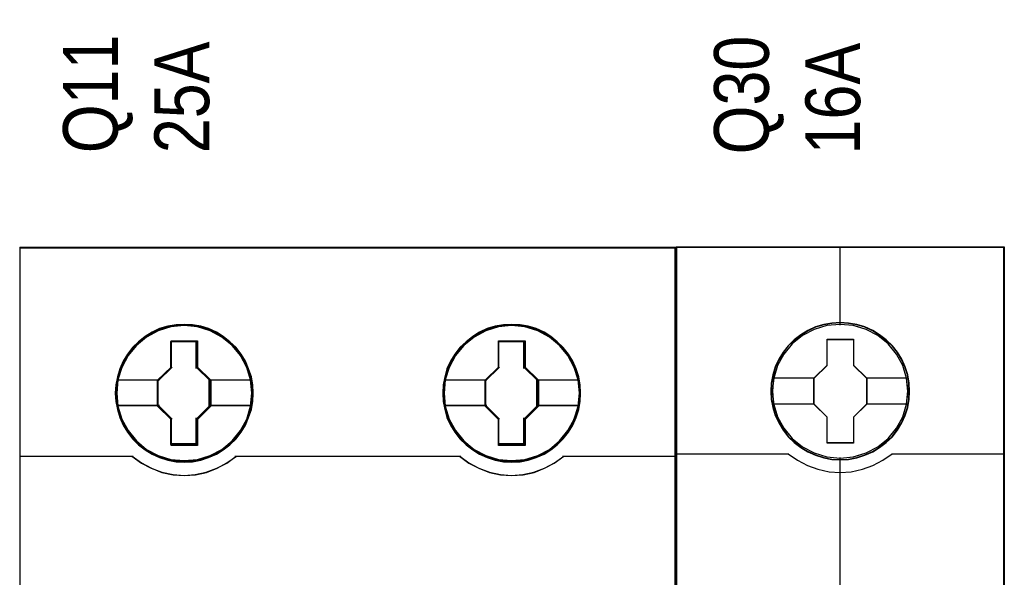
# Model space of a CAD drawing. Header units: millimetres. Extents: x -1290 to 1795, y -4192 to -1311.
# Tile 855 of 1056: x 1457.85 to 1468.63, y -2309.58 to -2303.47. Entities that reach past the tile are written whole.
import ezdxf

# ---------------------------------------------------------------- set-up
doc = ezdxf.new("R2010")
doc.units = ezdxf.units.MM
doc.layers.add('45', color=7, linetype='Continuous')
doc.layers.add('Aparatura', color=7, linetype='Continuous', lineweight=13)
doc.styles.get("Standard").update_dxf_attribs({"font": 'ARIALN.TTF', "width": 0.8})

# ---------------------------------------------------------------- blocks, each defined once
blk = doc.blocks.new('*U310')
at = {"layer": '45', "color": 139}
for points in [[(513.378385, -533.64471), (513.378385, -616.308875)], [(513.378385, -533.64471), (549.304649, -533.64471)], [(549.238407, -533.64471), (549.238407, -616.308875)], [(521.649643, -538.824687), (523.103379, -538.824687)], [(521.649643, -540.291599), (521.649643, -538.824687)], [(523.037138, -540.291599), (523.037138, -538.824687)], [(539.579654, -538.824687), (541.033391, -538.824687)], [(539.579654, -540.291599), (539.579654, -538.824687)], [(540.967149, -540.291599), (540.967149, -538.824687)], [(520.956791, -540.97927), (521.715885, -540.225166)], [(523.806973, -540.97927), (523.037138, -540.225166)], [(538.87606, -540.97927), (539.645896, -540.225166)], [(541.742356, -540.97927), (540.967149, -540.225166)], [(518.726058, -540.912837), (521.023033, -540.912837)], [(520.956791, -542.368976), (520.956791, -540.912837)], [(523.740732, -540.912837), (526.026965, -540.912837)], [(523.740732, -542.368976), (523.740732, -540.912837)], [(536.656069, -540.912837), (538.942302, -540.912837)], [(538.87606, -542.368976), (538.87606, -540.912837)], [(541.677904, -540.912837), (543.956976, -540.912837)], [(541.677904, -542.368976), (541.677904, -540.912837)], [(518.726058, -542.302543), (521.023033, -542.302543)], [(520.956791, -542.302543), (521.715885, -543.072806)], [(523.806973, -542.302543), (523.037138, -543.072806)], [(523.740732, -542.302543), (526.026965, -542.302543)], [(536.656069, -542.302543), (538.942302, -542.302543)], [(538.87606, -542.302543), (539.645896, -543.072806)], [(541.742356, -542.302543), (540.967149, -543.072806)], [(541.677904, -542.302543), (543.956976, -542.302543)], [(521.649643, -544.462512), (521.649643, -543.006373)], [(523.037138, -544.462512), (523.037138, -543.006373)], [(539.579654, -544.462512), (539.579654, -543.006373)], [(540.967149, -544.462512), (540.967149, -543.006373)], [(521.649643, -544.396079), (523.103379, -544.396079)], [(539.579654, -544.396079), (541.033391, -544.396079)], [(513.378385, -545.099909), (519.59078, -545.099909)], [(519.524538, -545.099909), (520.040875, -545.472301), (520.579662, -545.756028), (521.152122, -545.980646), (521.769481, -546.110687), (522.381228, -546.152064), (522.987363, -546.110687), (523.593498, -545.980646), (524.17157, -545.756028), (524.721581, -545.472301), (525.226694, -545.099909)], [(519.540651, -545.105296), (520.040329, -545.465687), (520.590536, -545.76109), (521.157587, -545.985595), (521.769552, -546.115573), (522.375903, -546.162837), (522.999097, -546.115573), (523.611062, -545.985595), (524.189341, -545.76109), (524.722705, -545.465687), (525.239226, -545.105296)], [(525.160452, -545.099909), (537.520791, -545.099909)], [(537.45455, -545.099909), (537.95982, -545.472301), (538.510004, -545.756028), (539.088258, -545.980646), (539.694583, -546.110687), (540.300908, -546.152064), (540.918461, -546.110687), (541.530401, -545.980646), (542.108655, -545.756028), (542.641996, -545.472301), (543.158495, -545.099909)], [(537.467082, -545.105296), (537.972237, -545.465687), (538.511069, -545.76109), (539.089191, -545.985595), (539.70099, -546.115573), (540.307176, -546.162837), (540.9302, -546.115573), (541.541999, -545.985595), (542.108895, -545.76109), (542.65334, -545.465687), (543.158495, -545.105296)], [(543.092254, -545.099909), (549.304649, -545.099909)]]:
    blk.add_lwpolyline(points, dxfattribs=at)
at = {"layer": '45', "color": 59}
blk.add_lwpolyline([(513.41061, -597.375808), (513.41061, -576.225974), (513.41061, -573.744275), (513.41061, -566.814353), (513.41061, -566.814353), (513.41061, -552.594442), (513.41061, -545.132727), (513.41061, -533.677029), (549.272423, -533.677029), (549.272423, -545.132727), (549.272423, -552.594442), (549.272423, -566.814353), (549.272423, -593.885919)], dxfattribs=at)
at = {"layer": '45', "color": 7}
for points in [[(526.159448, -541.648986), (526.131465, -541.196308), (526.05871, -540.74363), (525.907603, -540.313307), (525.734109, -539.89416), (525.493457, -539.502957), (525.219226, -539.150875), (524.883432, -538.826735), (524.519656, -538.547304), (524.155879, -538.301405), (523.719347, -538.111392), (523.288412, -537.982854), (522.835091, -537.904613), (522.381769, -537.87667), (521.934044, -537.904613), (521.480723, -537.982854), (521.038595, -538.111392), (520.624449, -538.301405), (520.238286, -538.547304), (519.885703, -538.826735), (519.549909, -539.150875), (519.286871, -539.502957), (519.046219, -539.89416), (518.850339, -540.313307), (518.727215, -540.74363), (518.63767, -541.196308), (518.609687, -541.648986), (518.63767, -542.101664), (518.727215, -542.543164), (518.850339, -542.979076), (519.046219, -543.392634), (519.286871, -543.789426), (519.549909, -544.152686), (519.885703, -544.471237), (520.238286, -544.756256), (520.624449, -544.990978), (521.038595, -545.169814), (521.480723, -545.309529), (521.934044, -545.398947), (522.381769, -545.421301), (522.835091, -545.398947), (523.288412, -545.309529), (523.719347, -545.169814), (524.155879, -544.990978), (524.519656, -544.756256), (524.883432, -544.471237), (525.219226, -544.152686), (525.493457, -543.789426), (525.734109, -543.392634), (525.907603, -542.979076), (526.05871, -542.543164), (526.131465, -542.101664), (526.159448, -541.648986)], [(526.159448, -541.648986), (526.131465, -541.196308), (526.05871, -540.74363), (525.907603, -540.313307), (525.734109, -539.89416), (525.493457, -539.502957), (525.219226, -539.150875), (524.883432, -538.826735), (524.519656, -538.547304), (524.155879, -538.301405), (523.719347, -538.111392), (523.288412, -537.982854), (522.835091, -537.904613), (522.381769, -537.87667), (521.934044, -537.904613), (521.480723, -537.982854), (521.038595, -538.111392), (520.624449, -538.301405), (520.238286, -538.547304), (519.885703, -538.826735), (519.549909, -539.150875), (519.286871, -539.502957), (519.046219, -539.89416), (518.850339, -540.313307), (518.727215, -540.74363), (518.63767, -541.196308), (518.609687, -541.648986), (518.63767, -542.101664), (518.727215, -542.543164), (518.850339, -542.979076), (519.046219, -543.392634), (519.286871, -543.789426), (519.549909, -544.152686), (519.885703, -544.471237), (520.238286, -544.756256), (520.624449, -544.990978), (521.038595, -545.169814), (521.480723, -545.309529), (521.934044, -545.398947), (522.381769, -545.421301), (522.835091, -545.398947), (523.288412, -545.309529), (523.719347, -545.169814), (524.155879, -544.990978), (524.519656, -544.756256), (524.883432, -544.471237), (525.219226, -544.152686), (525.493457, -543.789426), (525.734109, -543.392634), (525.907603, -542.979076), (526.05871, -542.543164), (526.131465, -542.101664), (526.159448, -541.648986)], [(526.159448, -541.648986), (526.131465, -541.196308), (526.05871, -540.74363), (525.907603, -540.313307), (525.734109, -539.89416), (525.493457, -539.502957), (525.219226, -539.150875), (524.883432, -538.826735), (524.519656, -538.547304), (524.155879, -538.301405), (523.719347, -538.111392), (523.288412, -537.982854), (522.835091, -537.904613), (522.381769, -537.87667), (521.934044, -537.904613), (521.480723, -537.982854), (521.038595, -538.111392), (520.624449, -538.301405), (520.238286, -538.547304), (519.885703, -538.826735), (519.549909, -539.150875), (519.286871, -539.502957), (519.046219, -539.89416), (518.850339, -540.313307), (518.727215, -540.74363), (518.63767, -541.196308), (518.609687, -541.648986), (518.63767, -542.101664), (518.727215, -542.543164), (518.850339, -542.979076), (519.046219, -543.392634), (519.286871, -543.789426), (519.549909, -544.152686), (519.885703, -544.471237), (520.238286, -544.756256), (520.624449, -544.990978), (521.038595, -545.169814), (521.480723, -545.309529), (521.934044, -545.398947), (522.381769, -545.421301), (522.835091, -545.398947), (523.288412, -545.309529), (523.719347, -545.169814), (524.155879, -544.990978), (524.519656, -544.756256), (524.883432, -544.471237), (525.219226, -544.152686), (525.493457, -543.789426), (525.734109, -543.392634), (525.907603, -542.979076), (526.05871, -542.543164), (526.131465, -542.101664), (526.159448, -541.648986)], [(544.078718, -541.648986), (544.056331, -541.196308), (543.983573, -540.74363), (543.832461, -540.313307), (543.653366, -539.89416), (543.418304, -539.502957), (543.13287, -539.150875), (542.802663, -538.826735), (542.450069, -538.547304), (542.086282, -538.301405), (541.655334, -538.111392), (541.218789, -537.982854), (540.765454, -537.904613), (540.306522, -537.87667), (539.853187, -537.904613), (539.411046, -537.982854), (538.968904, -538.111392), (538.554746, -538.301405), (538.174169, -538.547304), (537.810381, -538.826735), (537.474578, -539.150875), (537.205935, -539.502957), (536.965275, -539.89416), (536.763793, -540.313307), (536.646262, -540.74363), (536.562311, -541.196308), (536.534327, -541.648986), (536.562311, -542.101664), (536.646262, -542.543164), (536.763793, -542.979076), (536.965275, -543.392634), (537.205935, -543.789426), (537.474578, -544.152686), (537.810381, -544.471237), (538.174169, -544.756256), (538.554746, -544.990978), (538.968904, -545.169814), (539.411046, -545.309529), (539.853187, -545.398947), (540.306522, -545.421301), (540.765454, -545.398947), (541.218789, -545.309529), (541.655334, -545.169814), (542.086282, -544.990978), (542.450069, -544.756256), (542.802663, -544.471237), (543.13287, -544.152686), (543.418304, -543.789426), (543.653366, -543.392634), (543.832461, -542.979076), (543.983573, -542.543164), (544.056331, -542.101664), (544.078718, -541.648986)], [(544.078718, -541.648986), (544.056331, -541.196308), (543.983573, -540.74363), (543.832461, -540.313307), (543.653366, -539.89416), (543.418304, -539.502957), (543.13287, -539.150875), (542.802663, -538.826735), (542.450069, -538.547304), (542.086282, -538.301405), (541.655334, -538.111392), (541.218789, -537.982854), (540.765454, -537.904613), (540.306522, -537.87667), (539.853187, -537.904613), (539.411046, -537.982854), (538.968904, -538.111392), (538.554746, -538.301405), (538.174169, -538.547304), (537.810381, -538.826735), (537.474578, -539.150875), (537.205935, -539.502957), (536.965275, -539.89416), (536.763793, -540.313307), (536.646262, -540.74363), (536.562311, -541.196308), (536.534327, -541.648986), (536.562311, -542.101664), (536.646262, -542.543164), (536.763793, -542.979076), (536.965275, -543.392634), (537.205935, -543.789426), (537.474578, -544.152686), (537.810381, -544.471237), (538.174169, -544.756256), (538.554746, -544.990978), (538.968904, -545.169814), (539.411046, -545.309529), (539.853187, -545.398947), (540.306522, -545.421301), (540.765454, -545.398947), (541.218789, -545.309529), (541.655334, -545.169814), (542.086282, -544.990978), (542.450069, -544.756256), (542.802663, -544.471237), (543.13287, -544.152686), (543.418304, -543.789426), (543.653366, -543.392634), (543.832461, -542.979076), (543.983573, -542.543164), (544.056331, -542.101664), (544.078718, -541.648986)], [(544.078718, -541.648986), (544.056331, -541.196308), (543.983573, -540.74363), (543.832461, -540.313307), (543.653366, -539.89416), (543.418304, -539.502957), (543.13287, -539.150875), (542.802663, -538.826735), (542.450069, -538.547304), (542.086282, -538.301405), (541.655334, -538.111392), (541.218789, -537.982854), (540.765454, -537.904613), (540.306522, -537.87667), (539.853187, -537.904613), (539.411046, -537.982854), (538.968904, -538.111392), (538.554746, -538.301405), (538.174169, -538.547304), (537.810381, -538.826735), (537.474578, -539.150875), (537.205935, -539.502957), (536.965275, -539.89416), (536.763793, -540.313307), (536.646262, -540.74363), (536.562311, -541.196308), (536.534327, -541.648986), (536.562311, -542.101664), (536.646262, -542.543164), (536.763793, -542.979076), (536.965275, -543.392634), (537.205935, -543.789426), (537.474578, -544.152686), (537.810381, -544.471237), (538.174169, -544.756256), (538.554746, -544.990978), (538.968904, -545.169814), (539.411046, -545.309529), (539.853187, -545.398947), (540.306522, -545.421301), (540.765454, -545.398947), (541.218789, -545.309529), (541.655334, -545.169814), (542.086282, -544.990978), (542.450069, -544.756256), (542.802663, -544.471237), (543.13287, -544.152686), (543.418304, -543.789426), (543.653366, -543.392634), (543.832461, -542.979076), (543.983573, -542.543164), (544.056331, -542.101664), (544.078718, -541.648986)], [(521.666522, -538.785186), (523.114274, -538.785186), (523.114274, -540.219943), (523.840989, -540.931716), (523.840989, -542.360869), (523.114274, -543.083851), (523.114274, -544.507399), (521.666522, -544.507399), (521.666522, -543.083851), (520.922775, -542.360869), (520.922775, -540.931716), (521.666522, -540.219943), (521.666522, -538.785186)], [(521.666522, -538.785186), (523.114274, -538.785186), (523.114274, -540.219943), (523.840989, -540.931716), (523.840989, -542.360869), (523.114274, -543.083851), (523.114274, -544.507399), (521.666522, -544.507399), (521.666522, -543.083851), (520.922775, -542.360869), (520.922775, -540.931716), (521.666522, -540.219943), (521.666522, -538.785186)], [(521.666522, -538.785186), (523.114274, -538.785186), (523.114274, -538.785186), (523.114274, -540.219943), (523.114274, -540.219943), (523.840989, -540.931716), (523.840989, -540.931716), (523.840989, -542.360869), (523.840989, -542.360869), (523.114274, -543.083851), (523.114274, -543.083851), (523.114274, -544.507399), (523.114274, -544.507399), (521.666522, -544.507399), (521.666522, -544.507399), (521.666522, -543.083851), (521.666522, -543.083851), (520.922775, -542.360869), (520.922775, -542.360869), (520.922775, -540.931716), (520.922775, -540.931716), (521.666522, -540.219943), (521.666522, -540.219943), (521.666522, -538.785186), (521.666522, -538.785186)], [(521.682321, -538.817505), (523.098099, -538.817505), (523.098099, -540.236055), (523.808764, -540.939788), (523.808764, -542.352797), (523.098099, -543.067613), (523.098099, -544.47508), (521.682321, -544.47508), (521.682321, -543.067613), (520.955001, -542.352797), (520.955001, -540.939788), (521.682321, -540.236055), (521.682321, -538.817505)], [(539.596305, -538.785186), (541.044209, -538.785186), (541.044209, -540.219943), (541.771001, -540.931716), (541.771001, -542.360869), (541.044209, -543.083851), (541.044209, -544.507399), (539.596305, -544.507399), (539.596305, -543.083851), (538.858157, -542.360869), (538.858157, -540.931716), (539.596305, -540.219943), (539.596305, -538.785186)], [(539.596305, -538.785186), (541.044209, -538.785186), (541.044209, -540.219943), (541.771001, -540.931716), (541.771001, -542.360869), (541.044209, -543.083851), (541.044209, -544.507399), (539.596305, -544.507399), (539.596305, -543.083851), (538.858157, -542.360869), (538.858157, -540.931716), (539.596305, -540.219943), (539.596305, -538.785186)], [(539.596305, -538.785186), (541.044209, -538.785186), (541.044209, -538.785186), (541.044209, -540.219943), (541.044209, -540.219943), (541.771001, -540.931716), (541.771001, -540.931716), (541.771001, -542.360869), (541.771001, -542.360869), (541.044209, -543.083851), (541.044209, -543.083851), (541.044209, -544.507399), (541.044209, -544.507399), (539.596305, -544.507399), (539.596305, -544.507399), (539.596305, -543.083851), (539.596305, -543.083851), (538.858157, -542.360869), (538.858157, -542.360869), (538.858157, -540.931716), (538.858157, -540.931716), (539.596305, -540.219943), (539.596305, -540.219943), (539.596305, -538.785186), (539.596305, -538.785186)], [(539.612198, -538.817505), (541.028065, -538.817505), (541.028065, -540.236055), (541.738775, -540.939788), (541.738775, -542.352797), (541.028065, -543.067613), (541.028065, -544.47508), (539.612198, -544.47508), (539.612198, -543.067613), (538.890383, -542.352797), (538.890383, -540.939788), (539.612198, -540.236055), (539.612198, -538.817505)]]:
    blk.add_lwpolyline(points, close=True, dxfattribs=at)
at = {"layer": '45', "color": 139}
for points in [[(526.127222, -541.648986), (526.099479, -541.200186), (526.027344, -540.751387), (525.877527, -540.32475), (525.705515, -539.909195), (525.466917, -539.521343), (525.195027, -539.172277), (524.8621, -538.850914), (524.501429, -538.573877), (524.140758, -538.330085), (523.707953, -538.1417), (523.280696, -538.014263), (522.831245, -537.936693), (522.381793, -537.908989), (521.93789, -537.936693), (521.488439, -538.014263), (521.050085, -538.1417), (520.639475, -538.330085), (520.256609, -538.573877), (519.907035, -538.850914), (519.574108, -539.172277), (519.313316, -539.521343), (519.074718, -539.909195), (518.88051, -540.32475), (518.758437, -540.751387), (518.669657, -541.200186), (518.641913, -541.648986), (518.669657, -542.097785), (518.758437, -542.535504), (518.88051, -542.967681), (519.074718, -543.377695), (519.313316, -543.771088), (519.574108, -544.131236), (519.907035, -544.447057), (520.256609, -544.729635), (520.639475, -544.962346), (521.050085, -545.13965), (521.488439, -545.278168), (521.93789, -545.36682), (522.381793, -545.388983), (522.831245, -545.36682), (523.280696, -545.278168), (523.707953, -545.13965), (524.140758, -544.962346), (524.501429, -544.729635), (524.8621, -544.447057), (525.195027, -544.131236), (525.466917, -543.771088), (525.705515, -543.377695), (525.877527, -542.967681), (526.027344, -542.535504), (526.099479, -542.097785), (526.127222, -541.648986)], [(544.046492, -541.648986), (544.024296, -541.200186), (543.95216, -540.751387), (543.80234, -540.32475), (543.624774, -539.909195), (543.39172, -539.521343), (543.108725, -539.172277), (542.781339, -538.850914), (542.431757, -538.573877), (542.071078, -538.330085), (541.643811, -538.1417), (541.210996, -538.014263), (540.761534, -537.936693), (540.306522, -537.908989), (539.85706, -537.936693), (539.418696, -538.014263), (538.980332, -538.1417), (538.569712, -538.330085), (538.192385, -538.573877), (537.831706, -538.850914), (537.498771, -539.172277), (537.232423, -539.521343), (536.99382, -539.909195), (536.794059, -540.32475), (536.677531, -540.751387), (536.594298, -541.200186), (536.566553, -541.648986), (536.594298, -542.097785), (536.677531, -542.535504), (536.794059, -542.967681), (536.99382, -543.377695), (537.232423, -543.771088), (537.498771, -544.131236), (537.831706, -544.447057), (538.192385, -544.729635), (538.569712, -544.962346), (538.980332, -545.13965), (539.418696, -545.278168), (539.85706, -545.36682), (540.306522, -545.388983), (540.761534, -545.36682), (541.210996, -545.278168), (541.643811, -545.13965), (542.071078, -544.962346), (542.431757, -544.729635), (542.781339, -544.447057), (543.108725, -544.131236), (543.39172, -543.771088), (543.624774, -543.377695), (543.80234, -542.967681), (543.95216, -542.535504), (544.024296, -542.097785), (544.046492, -541.648986)], [(526.103948, -541.648986), (526.070365, -541.106857), (525.952822, -540.592673), (525.768113, -540.095256), (525.505041, -539.636962), (525.202789, -539.21779), (524.822175, -538.84333), (524.379992, -538.519171), (523.926613, -538.273257), (523.42286, -538.083232), (522.907912, -537.971453), (522.381769, -537.93233), (521.844432, -537.971453), (521.329484, -538.083232), (520.831327, -538.273257), (520.366755, -538.519171), (519.941363, -538.84333), (519.577541, -539.21779), (519.258497, -539.636962), (519.001023, -540.095256), (518.816313, -540.592673), (518.69877, -541.106857), (518.665187, -541.648986), (518.69877, -542.168759), (518.816313, -542.69412), (519.001023, -543.185949), (519.258497, -543.649832), (519.577541, -544.069004), (519.941363, -544.454642), (520.366755, -544.767623), (520.831327, -545.030304), (521.329484, -545.21474), (521.844432, -545.326519), (522.381769, -545.365641), (522.907912, -545.326519), (523.42286, -545.21474), (523.926613, -545.030304), (524.379992, -544.767623), (524.822175, -544.454642), (525.202789, -544.069004), (525.505041, -543.649832), (525.768113, -543.185949), (525.952822, -542.69412), (526.070365, -542.168759), (526.103948, -541.648986)], [(526.087836, -541.643498), (526.015056, -540.922384), (525.813511, -540.234811), (525.460808, -539.591958), (525.007333, -539.032955), (524.441888, -538.574573), (523.803664, -538.227991), (523.103856, -538.00998), (522.381655, -537.94849), (521.659453, -538.00998), (520.965244, -538.227991), (520.32702, -538.574573), (519.772772, -539.032955), (519.3081, -539.591958), (518.966594, -540.234811), (518.753852, -540.922384), (518.686671, -541.643498), (518.753852, -542.364611), (518.966594, -543.063364), (519.3081, -543.695037), (519.772772, -544.25963), (520.32702, -544.723602), (520.965244, -545.064594), (521.659453, -545.271425), (522.381655, -545.344095), (523.103856, -545.271425), (523.803664, -545.064594), (524.441888, -544.723602), (525.007333, -544.25963), (525.460808, -543.695037), (525.813511, -543.063364), (526.015056, -542.364611), (526.087836, -541.643498)], [(544.017847, -541.648986), (543.98426, -541.106857), (543.866707, -540.592673), (543.68198, -540.095256), (543.435678, -539.636962), (543.10541, -539.21779), (542.741554, -538.84333), (542.316123, -538.519171), (541.857106, -538.273257), (541.358904, -538.083232), (540.838311, -537.971453), (540.300925, -537.93233), (539.774734, -537.971453), (539.259739, -538.083232), (538.755939, -538.273257), (538.302519, -538.519171), (537.871491, -538.84333), (537.49644, -539.21779), (537.177367, -539.636962), (536.931065, -540.095256), (536.735142, -540.592673), (536.628785, -541.106857), (536.595198, -541.648986), (536.628785, -542.168759), (536.735142, -542.69412), (536.931065, -543.185949), (537.177367, -543.649832), (537.49644, -544.069004), (537.871491, -544.454642), (538.302519, -544.767623), (538.755939, -545.030304), (539.259739, -545.21474), (539.774734, -545.326519), (540.300925, -545.365641), (540.838311, -545.326519), (541.358904, -545.21474), (541.857106, -545.030304), (542.316123, -544.767623), (542.741554, -544.454642), (543.10541, -544.069004), (543.435678, -543.649832), (543.68198, -543.185949), (543.866707, -542.69412), (543.98426, -542.168759), (544.017847, -541.648986)], [(544.012476, -541.643498), (543.939696, -540.922384), (543.726954, -540.234811), (543.37985, -539.591958), (542.920776, -539.032955), (542.372127, -538.574573), (541.733902, -538.227991), (541.034095, -538.00998), (540.306295, -537.94849), (539.589692, -538.00998), (538.895483, -538.227991), (538.257258, -538.574573), (537.691814, -539.032955), (537.23274, -539.591958), (536.885635, -540.234811), (536.672894, -540.922384), (536.611311, -541.643498), (536.672894, -542.364611), (536.885635, -543.063364), (537.23274, -543.695037), (537.691814, -544.25963), (538.257258, -544.723602), (538.895483, -545.064594), (539.589692, -545.271425), (540.306295, -545.344095), (541.034095, -545.271425), (541.733902, -545.064594), (542.372127, -544.723602), (542.920776, -544.25963), (543.37985, -543.695037), (543.726954, -543.063364), (543.939696, -542.364611), (544.012476, -541.643498)]]:
    blk.add_lwpolyline(points, close=True, dxfattribs=at)
at = {"layer": '45', "color": 7}
for points in [[(518.6813, -540.90745), (520.989017, -540.90745)], [(523.774748, -540.90745), (526.087836, -540.90745)], [(536.600569, -540.90745), (538.924399, -540.90745)], [(541.704759, -540.90745), (544.012476, -540.90745)], [(518.6813, -542.318702), (520.989017, -542.318702)], [(523.774748, -542.318702), (526.087836, -542.318702)], [(536.600569, -542.318702), (538.924399, -542.318702)], [(541.704759, -542.318702), (544.012476, -542.318702)]]:
    blk.add_lwpolyline(points, dxfattribs=at)
blk = doc.blocks.new('*U313')
at = {"layer": '45', "color": 7}
for points in [[(135.643266, -683.578545), (117.670287, -683.578545), (117.670287, -765.309058), (135.643266, -765.309058), (135.643266, -683.578545)], [(135.623572, -683.5965), (117.68819, -683.5965), (117.68819, -765.289307), (135.623572, -765.289307), (135.623572, -683.5965)], [(130.460302, -691.478742), (130.437994, -691.027345), (130.365492, -690.575948), (130.209336, -690.141065), (130.025294, -689.722698), (129.79106, -689.331854), (129.512209, -688.985049), (129.177588, -688.665768), (128.809505, -688.385021), (128.441422, -688.142808), (128.006414, -687.955644), (127.571407, -687.829032), (127.114091, -687.740955), (126.662353, -687.718935), (126.205038, -687.740955), (125.758876, -687.829032), (125.307138, -687.955644), (124.894439, -688.142808), (124.504048, -688.385021), (124.141541, -688.665768), (123.801343, -688.985049), (123.539224, -689.331854), (123.293835, -689.722698), (123.093062, -690.141065), (122.975945, -690.575948), (122.886713, -691.027345), (122.85325, -691.478742), (122.886713, -691.924634), (122.975945, -692.365021), (123.093062, -692.799904), (123.293835, -693.212767), (123.539224, -693.609115), (123.801343, -693.96693), (124.141541, -694.286211), (124.504048, -694.566958), (124.894439, -694.798161), (125.307138, -694.985326), (125.758876, -695.117442), (126.205038, -695.211024), (126.662353, -695.233043), (127.114091, -695.211024), (127.571407, -695.117442), (128.006414, -694.985326), (128.441422, -694.798161), (128.809505, -694.566958), (129.177588, -694.286211), (129.512209, -693.96693), (129.79106, -693.609115), (130.025294, -693.212767), (130.209336, -692.799904), (130.365492, -692.365021), (130.437994, -691.924634), (130.460302, -691.478742)], [(130.460302, -691.478742), (130.437994, -691.027345), (130.365492, -690.575948), (130.209336, -690.141065), (130.025294, -689.722698), (129.79106, -689.331854), (129.512209, -688.985049), (129.177588, -688.665768), (128.809505, -688.385021), (128.441422, -688.142808), (128.006414, -687.955644), (127.571407, -687.829032), (127.114091, -687.740955), (126.662353, -687.718935), (126.205038, -687.740955), (125.758876, -687.829032), (125.307138, -687.955644), (124.894439, -688.142808), (124.504048, -688.385021), (124.141541, -688.665768), (123.801343, -688.985049), (123.539224, -689.331854), (123.293835, -689.722698), (123.093062, -690.141065), (122.975945, -690.575948), (122.886713, -691.027345), (122.85325, -691.478742), (122.886713, -691.924634), (122.975945, -692.365021), (123.093062, -692.799904), (123.293835, -693.212767), (123.539224, -693.609115), (123.801343, -693.96693), (124.141541, -694.286211), (124.504048, -694.566958), (124.894439, -694.798161), (125.307138, -694.985326), (125.758876, -695.117442), (126.205038, -695.211024), (126.662353, -695.233043), (127.114091, -695.211024), (127.571407, -695.117442), (128.006414, -694.985326), (128.441422, -694.798161), (128.809505, -694.566958), (129.177588, -694.286211), (129.512209, -693.96693), (129.79106, -693.609115), (130.025294, -693.212767), (130.209336, -692.799904), (130.365492, -692.365021), (130.437994, -691.924634), (130.460302, -691.478742)], [(125.942435, -688.622065), (127.393359, -688.622065), (127.393359, -690.05047), (128.113198, -690.7564), (128.113198, -692.184806), (127.393359, -692.901766), (127.393359, -694.319141), (125.942435, -694.319141), (125.942435, -692.901766), (125.205725, -692.184806), (125.205725, -690.7564), (125.942435, -690.05047), (125.942435, -688.622065)], [(125.942435, -688.622065), (127.393359, -688.622065), (127.393359, -688.622065), (127.393359, -690.05047), (127.393359, -690.05047), (128.113198, -690.7564), (128.113198, -690.7564), (128.113198, -692.184806), (128.113198, -692.184806), (127.393359, -692.901766), (127.393359, -692.901766), (127.393359, -694.319141), (127.393359, -694.319141), (125.942435, -694.319141), (125.942435, -694.319141), (125.942435, -692.901766), (125.942435, -692.901766), (125.205725, -692.184806), (125.205725, -692.184806), (125.205725, -690.7564), (125.205725, -690.7564), (125.942435, -690.05047), (125.942435, -690.05047), (125.942435, -688.622065), (125.942435, -688.622065)], [(125.950812, -688.64002), (127.382974, -688.64002), (127.382974, -690.058971), (128.093504, -690.760229), (128.093504, -692.179181), (127.382974, -692.891396), (127.382974, -694.299391), (125.950812, -694.299391), (125.950812, -692.891396), (125.223628, -692.179181), (125.223628, -690.760229), (125.950812, -690.058971), (125.950812, -688.64002)]]:
    blk.add_lwpolyline(points, close=True, dxfattribs=at)
at = {"layer": '45', "color": 139}
for points in [[(135.643266, -683.578545), (117.670287, -683.578545), (117.670287, -765.309058), (135.643266, -765.309058), (135.643266, -683.578545)], [(130.440608, -691.478729), (130.41841, -691.029489), (130.346268, -690.580249), (130.190883, -690.147445), (130.007751, -689.731076), (129.774674, -689.342101), (129.497201, -688.996953), (129.164234, -688.679198), (128.79797, -688.399793), (128.431706, -688.158737), (127.998849, -687.972467), (127.565991, -687.846461), (127.110936, -687.758804), (126.66143, -687.73689), (126.206375, -687.758804), (125.762419, -687.846461), (125.312913, -687.972467), (124.902254, -688.158737), (124.513792, -688.399793), (124.153077, -688.679198), (123.814561, -688.996953), (123.553736, -689.342101), (123.30956, -689.731076), (123.10978, -690.147445), (122.993242, -690.580249), (122.90445, -691.029489), (122.871154, -691.478729), (122.90445, -691.92249), (122.993242, -692.360773), (123.10978, -692.793577), (123.30956, -693.204467), (123.553736, -693.598921), (123.814561, -693.955026), (124.153077, -694.272781), (124.513792, -694.552186), (124.902254, -694.782284), (125.312913, -694.968555), (125.762419, -695.100039), (126.206375, -695.193174), (126.66143, -695.215089), (127.110936, -695.193174), (127.565991, -695.100039), (127.998849, -694.968555), (128.431706, -694.782284), (128.79797, -694.552186), (129.164234, -694.272781), (129.497201, -693.955026), (129.774674, -693.598921), (130.007751, -693.204467), (130.190883, -692.793577), (130.346268, -692.360773), (130.41841, -691.92249), (130.440608, -691.478729)], [(130.370786, -691.478683), (130.292695, -690.757517), (130.086311, -690.074888), (129.746057, -689.441804), (129.277511, -688.885791), (128.719717, -688.428869), (128.078254, -688.09306), (127.381013, -687.878362), (126.655881, -687.812301), (125.930749, -687.878362), (125.233507, -688.09306), (124.597623, -688.428869), (124.034251, -688.885791), (123.565705, -689.441804), (123.225451, -690.074888), (123.019067, -690.757517), (122.940976, -691.478683), (123.019067, -692.194343), (123.225451, -692.882478), (123.565705, -693.510056), (124.034251, -694.066069), (124.597623, -694.517486), (125.233507, -694.858801), (125.930749, -695.067994), (126.655881, -695.145065), (127.381013, -695.067994), (128.078254, -694.858801), (128.719717, -694.517486), (129.277511, -694.066069), (129.746057, -693.510056), (130.086311, -692.882478), (130.292695, -692.194343), (130.370786, -691.478683)], [(130.365415, -691.473237), (130.292898, -690.757565), (130.086503, -690.074924), (129.740651, -689.436325), (129.283235, -688.880303), (128.719832, -688.428879), (128.072756, -688.087559), (127.375475, -687.878363), (126.650303, -687.812301), (125.930709, -687.878363), (125.239006, -688.087559), (124.59193, -688.428879), (124.028527, -688.880303), (123.571111, -689.436325), (123.225259, -690.074924), (123.013286, -690.757565), (122.946347, -691.473237), (123.013286, -692.188909), (123.225259, -692.877054), (123.571111, -693.504644), (124.028527, -694.066171), (124.59193, -694.517594), (125.239006, -694.853409), (125.930709, -695.068111), (126.650303, -695.139678), (127.375475, -695.068111), (128.072756, -694.853409), (128.719832, -694.517594), (129.283235, -694.066171), (129.740651, -693.504644), (130.086503, -692.877054), (130.292898, -692.188909), (130.365415, -691.473237)]]:
    blk.add_lwpolyline(points, close=True, dxfattribs=at)
for points in [[(126.630817, -683.578545), (126.630817, -687.855392)], [(117.670287, -694.899083), (123.850456, -694.899083)], [(123.81286, -694.899083), (124.315713, -695.257282), (124.863265, -695.547253), (125.438753, -695.746253), (126.047765, -695.88271), (126.651189, -695.92251), (127.265788, -695.88271), (127.874799, -695.746253), (128.450287, -695.547253), (128.986664, -695.257282), (129.500693, -694.899083)], [(126.630817, -695.096586), (126.630817, -702.319826)], [(129.461306, -694.899083), (135.643266, -694.899083)]]:
    blk.add_lwpolyline(points, dxfattribs=at)
at = {"layer": '45', "color": 7}
for points in [[(122.924863, -690.742533), (125.243322, -690.742533)], [(128.073811, -690.742533), (130.386899, -690.742533)], [(122.924863, -692.160967), (125.243322, -692.160967)], [(128.073811, -692.160967), (130.386899, -692.160967)]]:
    blk.add_lwpolyline(points, dxfattribs=at)

msp = doc.modelspace()

# ---------------------------------------------------------------- block references
at = {"layer": 'Aparatura', "color": 7, "lineweight": 13}
ref = msp.add_blockref('*U310', (1355.179, -2199.237), dxfattribs=dict(at, xscale=0.2, yscale=0.2, zscale=0.2))
ref.add_attrib('Oznaczenie', 'Q11', (1458.929, -2304.937), dxfattribs={"layer": '0', "height": 0.6, "rotation": 90, "flags": 2})
ref.add_attrib('Pr¹d znamionowy', '25A', (1459.929, -2304.937), dxfattribs={"layer": '0', "height": 0.6, "rotation": 90, "flags": 2})
ref = msp.add_blockref('*U313', (1441.506, -2169.25), dxfattribs=dict(at, xscale=0.2, yscale=0.2, zscale=0.2))
ref.add_attrib('Oznaczenie', 'Q30', (1466.056, -2304.95), dxfattribs={"layer": '0', "height": 0.6, "rotation": 90, "flags": 2})
ref.add_attrib('Pr¹d znamionowy', '16A', (1467.056, -2304.95), dxfattribs={"layer": '0', "height": 0.6, "rotation": 90, "flags": 2})

doc.saveas('drawing.dxf')
